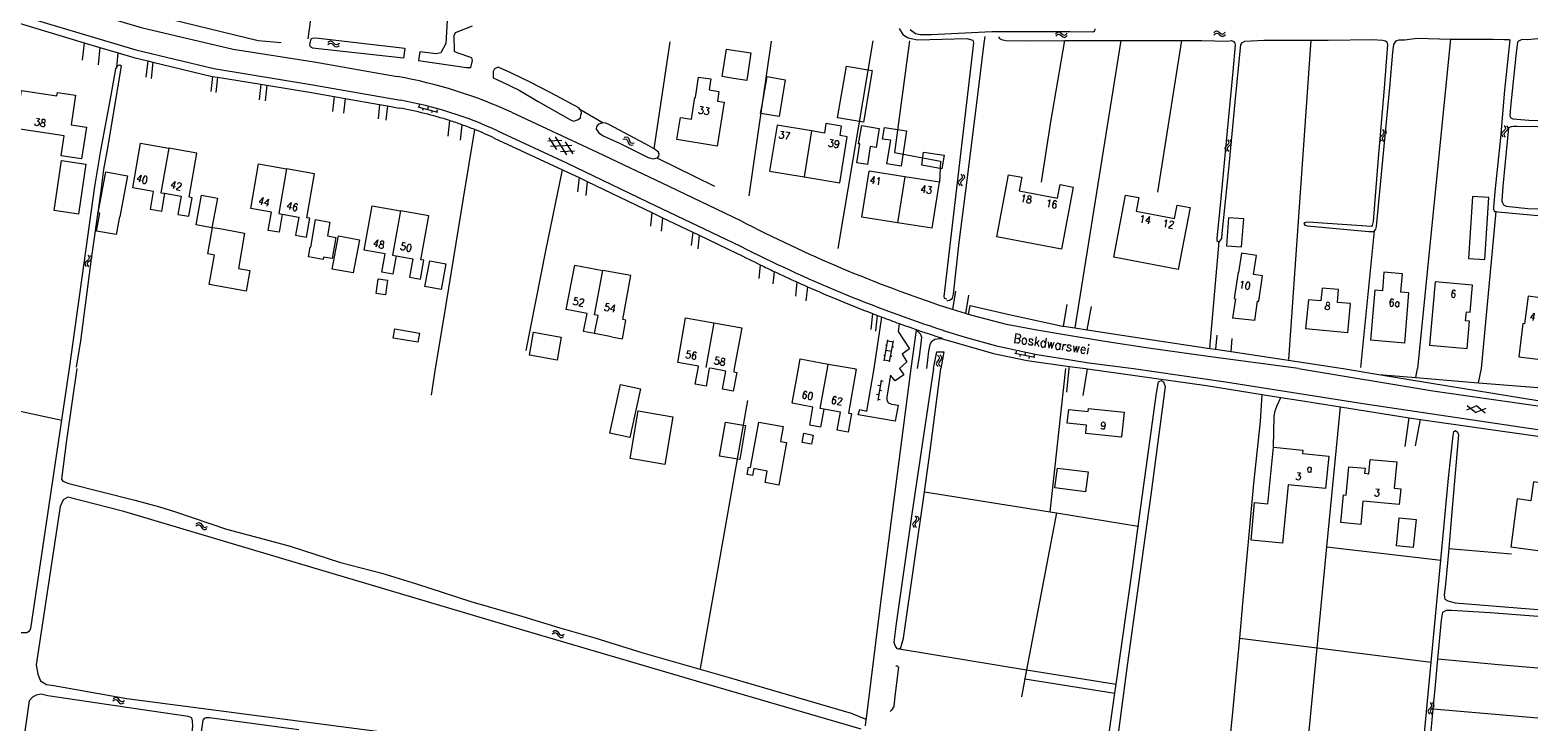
# Model space of a CAD drawing. Header units: metres. Extents: x 189705 to 199106, y 581686 to 588448.
# Tile 279 of 555: x 198674 to 199000, y 584424 to 584573. Entities that reach past the tile are written whole.
import ezdxf

# ---------------------------------------------------------------- set-up
doc = ezdxf.new("R2010")
doc.units = ezdxf.units.M
doc.layers.add('B-WA-OG-GBKN-G', color=7, linetype='Continuous', lineweight=18)
doc.styles.add('Style-STANDARD', font='STANDARD.shx')

msp = doc.modelspace()

# ---------------------------------------------------------------- linework, layer by layer
at = {"layer": 'B-WA-OG-GBKN-G'}
for p, q in [((198895.855, 584572.314), (198896.152, 584572.593)), ((198896.152, 584572.593), (198896.455, 584572.716)), ((198896.455, 584572.716), (198896.78, 584572.621)), ((198896.78, 584572.621), (198897.102, 584572.371)), ((198929.995, 584572.522), (198930.29, 584572.802)), ((198930.29, 584572.802), (198930.593, 584572.927)), ((198930.593, 584572.927), (198930.918, 584572.833)), ((198930.918, 584572.833), (198931.241, 584572.585)), ((198931.241, 584572.585), (198931.566, 584572.338)), ((198932.194, 584572.369), (198932.491, 584572.649)), ((198738.635, 584569.96), (198738.964, 584570.201)), ((198738.671, 584570.455), (198738.998, 584570.699)), ((198738.964, 584570.201), (198739.281, 584570.286)), ((198738.998, 584570.699), (198739.313, 584570.786)), ((198739.281, 584570.286), (198739.582, 584570.16)), ((198739.313, 584570.786), (198739.625, 584570.654)), ((198739.582, 584570.16), (198739.883, 584569.874)), ((198739.625, 584570.654), (198739.916, 584570.37)), ((198739.883, 584569.874), (198740.173, 584569.588)), ((198739.916, 584570.37), (198740.209, 584570.086)), ((198740.173, 584569.588), (198740.475, 584569.458)), ((198740.209, 584570.086), (198740.511, 584569.955)), ((198740.475, 584569.458), (198740.801, 584569.546)), ((198740.511, 584569.955), (198740.837, 584570.041)), ((198740.801, 584569.546), (198741.13, 584569.789)), ((198740.837, 584570.041), (198741.165, 584570.285)), ((198895.876, 584571.818), (198896.175, 584572.095)), ((198896.175, 584572.095), (198896.48, 584572.216)), ((198896.48, 584572.216), (198896.793, 584572.125)), ((198896.793, 584572.125), (198897.125, 584571.875)), ((198897.102, 584572.371), (198897.425, 584572.122)), ((198897.125, 584571.875), (198897.446, 584571.624)), ((198897.425, 584572.122), (198897.74, 584572.027)), ((198897.446, 584571.624), (198897.761, 584571.529)), ((198897.74, 584572.027), (198898.054, 584572.15)), ((198897.761, 584571.529), (198898.074, 584571.653)), ((198898.054, 584572.15), (198898.352, 584572.429)), ((198898.074, 584571.653), (198898.373, 584571.932)), ((198930.018, 584572.025), (198930.315, 584572.304)), ((198930.315, 584572.304), (198930.62, 584572.426)), ((198930.62, 584572.426), (198930.934, 584572.337)), ((198930.934, 584572.337), (198931.266, 584572.089)), ((198931.266, 584572.089), (198931.589, 584571.84)), ((198931.566, 584572.338), (198931.881, 584572.244)), ((198931.589, 584571.84), (198931.905, 584571.746)), ((198931.881, 584572.244), (198932.194, 584572.369)), ((198931.905, 584571.746), (198932.217, 584571.872)), ((198932.217, 584571.872), (198932.515, 584572.153)), ((198758.098, 584556.541), (198762.335, 584555.353)), ((198758.426, 584556.969), (198758.291, 584556.487)), ((198759.254, 584556.217), (198759.119, 584555.736)), ((198760.351, 584556.429), (198760.216, 584555.947)), ((198761.179, 584555.677), (198761.044, 584555.196)), ((198762.277, 584555.889), (198762.142, 584555.407)), ((198788.154, 584547.3), (198786.505, 584549.866)), ((198790.31, 584546.188), (198787.825, 584550.054)), ((198802.642, 584549.957), (198803.04, 584550.045)), ((198803.04, 584550.045), (198803.364, 584549.995)), ((198803.364, 584549.995), (198803.594, 584549.747)), ((198803.594, 584549.747), (198803.743, 584549.369)), ((198966.025, 584550.084), (198965.885, 584549.786)), ((198965.885, 584549.786), (198965.963, 584549.458)), ((198966.32, 584550.365), (198966.025, 584550.084)), ((198966.615, 584550.657), (198966.32, 584550.365)), ((198966.521, 584550.032), (198966.381, 584549.734)), ((198966.381, 584549.734), (198966.457, 584549.406)), ((198966.444, 584551.609), (198966.675, 584551.273)), ((198966.814, 584550.316), (198966.521, 584550.032)), ((198966.75, 584550.954), (198966.615, 584550.657)), ((198966.675, 584551.273), (198966.75, 584550.954)), ((198967.108, 584550.598), (198966.814, 584550.316)), ((198966.938, 584551.558), (198967.171, 584551.224)), ((198967.249, 584550.906), (198967.108, 584550.598)), ((198967.171, 584551.224), (198967.249, 584550.906)), ((198992.284, 584550.977), (198992.144, 584550.679)), ((198992.144, 584550.679), (198992.222, 584550.351)), ((198992.222, 584550.351), (198992.455, 584550.014)), ((198992.579, 584551.258), (198992.284, 584550.977)), ((198992.874, 584551.55), (198992.579, 584551.258)), ((198992.78, 584550.925), (198992.64, 584550.627)), ((198992.64, 584550.627), (198992.716, 584550.299)), ((198992.703, 584552.502), (198992.934, 584552.166)), ((198992.716, 584550.299), (198992.949, 584549.963)), ((198993.073, 584551.209), (198992.78, 584550.925)), ((198993.009, 584551.847), (198992.874, 584551.55)), ((198992.934, 584552.166), (198993.009, 584551.847)), ((198993.367, 584551.491), (198993.073, 584551.209)), ((198993.197, 584552.451), (198993.43, 584552.117)), ((198993.508, 584551.799), (198993.367, 584551.491)), ((198993.43, 584552.117), (198993.508, 584551.799)), ((198786.16, 584549.196), (198789.208, 584549.342)), ((198786.771, 584548.012), (198791.363, 584548.231)), ((198788.924, 584546.902), (198791.971, 584547.046)), ((198791.627, 584546.378), (198789.976, 584548.946)), ((198802.407, 584549.52), (198802.805, 584549.605)), ((198802.805, 584549.605), (198803.129, 584549.553)), ((198803.129, 584549.553), (198803.352, 584549.314)), ((198803.352, 584549.314), (198803.509, 584548.93)), ((198803.509, 584548.93), (198803.657, 584548.55)), ((198803.657, 584548.55), (198803.879, 584548.307)), ((198803.743, 584549.369), (198803.894, 584548.989)), ((198803.879, 584548.307), (198804.212, 584548.254)), ((198803.894, 584548.989), (198804.116, 584548.746)), ((198804.116, 584548.746), (198804.448, 584548.691)), ((198804.212, 584548.254), (198804.611, 584548.341)), ((198804.448, 584548.691), (198804.847, 584548.778)), ((198932.56, 584547.906), (198932.42, 584547.608)), ((198932.42, 584547.608), (198932.498, 584547.28)), ((198932.498, 584547.28), (198932.731, 584546.943)), ((198932.855, 584548.187), (198932.56, 584547.906)), ((198933.15, 584548.479), (198932.855, 584548.187)), ((198933.056, 584547.854), (198932.916, 584547.556)), ((198932.916, 584547.556), (198932.992, 584547.228)), ((198932.979, 584549.431), (198933.21, 584549.095)), ((198932.992, 584547.228), (198933.225, 584546.892)), ((198933.349, 584548.138), (198933.056, 584547.854)), ((198933.285, 584548.776), (198933.15, 584548.479)), ((198933.21, 584549.095), (198933.285, 584548.776)), ((198933.643, 584548.42), (198933.349, 584548.138)), ((198933.473, 584549.38), (198933.706, 584549.046)), ((198933.784, 584548.728), (198933.643, 584548.42)), ((198933.706, 584549.046), (198933.784, 584548.728)), ((198965.963, 584549.458), (198966.196, 584549.121)), ((198966.457, 584549.406), (198966.69, 584549.07)), ((198874.976, 584540.476), (198874.836, 584540.178)), ((198874.836, 584540.178), (198874.914, 584539.85)), ((198875.271, 584540.757), (198874.976, 584540.476)), ((198875.566, 584541.049), (198875.271, 584540.757)), ((198875.472, 584540.424), (198875.332, 584540.126)), ((198875.332, 584540.126), (198875.408, 584539.798)), ((198875.395, 584542.001), (198875.626, 584541.665)), ((198875.765, 584540.708), (198875.472, 584540.424)), ((198875.701, 584541.346), (198875.566, 584541.049)), ((198875.626, 584541.665), (198875.701, 584541.346)), ((198876.059, 584540.99), (198875.765, 584540.708)), ((198875.889, 584541.95), (198876.122, 584541.616)), ((198876.2, 584541.298), (198876.059, 584540.99)), ((198876.122, 584541.616), (198876.2, 584541.298)), ((198874.914, 584539.85), (198875.147, 584539.513)), ((198875.408, 584539.798), (198875.641, 584539.462)), ((198686.861, 584524.534), (198687.074, 584524.187)), ((198687.134, 584523.864), (198686.983, 584523.575)), ((198687.074, 584524.187), (198687.134, 584523.864)), ((198687.351, 584524.459), (198687.568, 584524.113)), ((198687.629, 584523.792), (198687.473, 584523.491)), ((198687.568, 584524.113), (198687.629, 584523.792)), ((198686.366, 584523.032), (198686.211, 584522.741)), ((198686.211, 584522.741), (198686.273, 584522.41)), ((198686.273, 584522.41), (198686.488, 584522.062)), ((198686.675, 584523.298), (198686.366, 584523.032)), ((198686.983, 584523.575), (198686.675, 584523.298)), ((198686.858, 584522.956), (198686.704, 584522.665)), ((198686.704, 584522.665), (198686.764, 584522.334)), ((198686.764, 584522.334), (198686.979, 584521.986)), ((198687.166, 584523.224), (198686.858, 584522.956)), ((198687.473, 584523.491), (198687.166, 584523.224)), ((198858.807, 584501.71), (198859.649, 584506.233)), ((198859.144, 584505.157), (198859.438, 584505.102)), ((198859.612, 584506.036), (198860.792, 584505.817)), ((198859.987, 584501.491), (198860.829, 584506.013)), ((198860.6, 584504.784), (198860.895, 584504.729)), ((198858.723, 584502.898), (198859.018, 584502.843)), ((198858.844, 584501.907), (198860.023, 584501.687)), ((198859.228, 584503.972), (198860.408, 584503.752)), ((198860.216, 584502.722), (198860.511, 584502.667)), ((198870.168, 584501.361), (198870.077, 584501.044)), ((198870.077, 584501.044), (198870.206, 584500.733)), ((198870.414, 584501.686), (198870.168, 584501.361)), ((198870.339, 584502.933), (198870.621, 584502.638)), ((198870.659, 584502.021), (198870.414, 584501.686)), ((198870.666, 584501.389), (198870.575, 584501.072)), ((198870.575, 584501.072), (198870.702, 584500.761)), ((198870.621, 584502.638), (198870.746, 584502.335)), ((198870.746, 584502.335), (198870.659, 584502.021)), ((198870.91, 584501.716), (198870.666, 584501.389)), ((198870.835, 584502.961), (198871.119, 584502.668)), ((198871.155, 584502.04), (198870.91, 584501.716)), ((198871.119, 584502.668), (198871.246, 584502.367)), ((198871.246, 584502.367), (198871.155, 584502.04)), ((198887.033, 584503.324), (198891.348, 584502.462)), ((198887.327, 584503.775), (198887.229, 584503.285)), ((198888.21, 584503.089), (198888.112, 584502.598)), ((198889.288, 584503.383), (198889.19, 584502.893)), ((198890.171, 584502.697), (198890.073, 584502.207)), ((198891.25, 584502.991), (198891.152, 584502.501)), ((198870.206, 584500.733), (198870.489, 584500.438)), ((198870.702, 584500.761), (198870.985, 584500.466)), ((198857.624, 584494.335), (198857.132, 584494.421)), ((198858.175, 584497.487), (198857.418, 584493.153)), ((198857.968, 584496.305), (198857.476, 584496.391)), ((198858.289, 584495.234), (198857.796, 584495.32)), ((198858.633, 584497.204), (198858.14, 584497.29)), ((198857.945, 584493.264), (198857.452, 584493.35)), ((198986.799, 584491.933), (198984.599, 584491.065)), ((198984.741, 584492.022), (198986.593, 584490.55)), ((198988.792, 584491.416), (198986.593, 584490.55)), ((198986.799, 584491.933), (198988.65, 584490.459)), ((198710.142, 584466.069), (198710.508, 584466.248)), ((198710.265, 584466.55), (198710.63, 584466.732)), ((198710.508, 584466.248), (198710.835, 584466.276)), ((198710.63, 584466.732), (198710.956, 584466.762)), ((198710.835, 584466.276), (198711.109, 584466.098)), ((198710.956, 584466.762), (198711.239, 584466.577)), ((198711.109, 584466.098), (198711.354, 584465.764)), ((198711.239, 584466.577), (198711.475, 584466.245)), ((198711.354, 584465.764), (198711.59, 584465.43)), ((198711.475, 584466.245), (198711.713, 584465.913)), ((198711.59, 584465.43), (198711.864, 584465.248)), ((198711.713, 584465.913), (198711.987, 584465.731)), ((198711.864, 584465.248), (198712.2, 584465.278)), ((198711.987, 584465.731), (198712.323, 584465.759)), ((198712.2, 584465.278), (198712.566, 584465.458)), ((198712.323, 584465.759), (198712.689, 584465.94)), ((198865.099, 584466.67), (198864.965, 584466.369)), ((198864.965, 584466.369), (198865.051, 584466.043)), ((198865.051, 584466.043), (198865.291, 584465.712)), ((198865.387, 584466.958), (198865.099, 584466.67)), ((198865.676, 584467.256), (198865.387, 584466.958)), ((198865.596, 584466.63), (198865.462, 584466.329)), ((198865.462, 584466.329), (198865.546, 584466.003)), ((198865.484, 584468.204), (198865.722, 584467.874)), ((198865.546, 584466.003), (198865.786, 584465.672)), ((198865.883, 584466.92), (198865.596, 584466.63)), ((198865.805, 584467.556), (198865.676, 584467.256)), ((198865.722, 584467.874), (198865.805, 584467.556)), ((198866.17, 584467.208), (198865.883, 584466.92)), ((198865.979, 584468.164), (198866.22, 584467.835)), ((198866.304, 584467.519), (198866.17, 584467.208)), ((198866.22, 584467.835), (198866.304, 584467.519)), ((198787.143, 584442.76), (198787.508, 584442.942)), ((198787.263, 584443.242), (198787.627, 584443.426)), ((198787.508, 584442.942), (198787.835, 584442.972)), ((198787.627, 584443.426), (198787.952, 584443.459)), ((198787.835, 584442.972), (198788.11, 584442.796)), ((198787.952, 584443.459), (198788.237, 584443.275)), ((198788.11, 584442.796), (198788.358, 584442.463)), ((198788.237, 584443.275), (198788.476, 584442.946)), ((198788.358, 584442.463), (198788.595, 584442.131)), ((198788.476, 584442.946), (198788.716, 584442.615)), ((198788.716, 584442.615), (198788.991, 584442.435)), ((198788.991, 584442.435), (198789.326, 584442.464)), ((198789.326, 584442.464), (198789.692, 584442.648)), ((198788.595, 584442.131), (198788.87, 584441.951)), ((198788.87, 584441.951), (198789.206, 584441.982)), ((198789.206, 584441.982), (198789.572, 584442.166)), ((198692.204, 584428.298), (198692.556, 584428.504)), ((198692.291, 584428.787), (198692.641, 584428.995)), ((198692.556, 584428.504), (198692.88, 584428.556)), ((198692.641, 584428.995), (198692.964, 584429.05)), ((198692.88, 584428.556), (198693.166, 584428.399)), ((198692.964, 584429.05), (198693.26, 584428.886)), ((198693.166, 584428.399), (198693.435, 584428.084)), ((198693.26, 584428.886), (198693.52, 584428.573)), ((198693.435, 584428.084), (198693.695, 584427.769)), ((198693.52, 584428.573), (198693.782, 584428.26)), ((198693.695, 584427.769), (198693.982, 584427.608)), ((198693.782, 584428.26), (198694.069, 584428.099)), ((198693.982, 584427.608), (198694.315, 584427.662)), ((198694.069, 584428.099), (198694.402, 584428.151)), ((198694.315, 584427.662), (198694.667, 584427.87)), ((198694.402, 584428.151), (198694.754, 584428.359)), ((198976.385, 584426.352), (198976.263, 584426.046)), ((198976.263, 584426.046), (198976.361, 584425.724)), ((198976.662, 584426.651), (198976.385, 584426.352)), ((198976.938, 584426.961), (198976.662, 584426.651)), ((198976.71, 584427.9), (198976.96, 584427.579)), ((198976.883, 584426.331), (198976.762, 584426.025)), ((198976.762, 584426.025), (198976.858, 584425.703)), ((198977.158, 584426.633), (198976.883, 584426.331)), ((198977.055, 584427.265), (198976.938, 584426.961)), ((198976.96, 584427.579), (198977.055, 584427.265)), ((198977.434, 584426.932), (198977.158, 584426.633)), ((198977.206, 584427.88), (198977.459, 584427.561)), ((198977.556, 584427.248), (198977.434, 584426.932)), ((198977.459, 584427.561), (198977.556, 584427.248)), ((198976.361, 584425.724), (198976.614, 584425.402)), ((198976.858, 584425.703), (198977.111, 584425.382))]:
    msp.add_line(p, q, dxfattribs=at)
at = {"layer": 'B-WA-OG-GBKN-G', "flags": 128}
for points in [[(198734.425, 584571.232), (198738.45, 584600.52)], [(198654.885, 584586.76), (198676.62, 584580.139), (198698.35, 584573.644), (198718.211, 584569.002), (198735.697, 584566.241), (198753.676, 584563.071)], [(198653.435, 584581.918), (198697.178, 584568.82), (198714.044, 584564.776), (198735.41, 584561.287), (198754.343, 584557.94)], [(198667.999, 584575.783), (198686.057, 584570.376)], [(198694.439, 584578.01), (198696.95, 584577.3), (198723.606, 584570.882), (198728.558, 584570.415)], [(198758.274, 584566.531), (198768.651, 584564.994), (198769.587, 584565.027), (198769.942, 584566.554), (198769.778, 584567.088), (198766.633, 584568.222), (198766.026, 584568.463), (198765.945, 584571.907), (198766.26, 584572.55), (198769.892, 584574.03)], [(198764.426, 584575.138), (198764.157, 584570.204), (198763.072, 584568.165), (198762.084, 584567.961), (198758.536, 584568.397)], [(198862.081, 584573.44), (198862.838, 584572.121), (198864.022, 584571.41), (198866.033, 584570.958), (198876.683, 584571.282), (198877.937, 584570.918), (198878.08, 584570.325), (198871.687, 584515.561), (198871.776, 584515.191), (198872.381, 584515.049)], [(198904.347, 584573.338), (198904.22, 584572.85), (198903.926, 584572.669), (198898.983, 584572.723), (198882.1, 584572.751), (198869.062, 584572.087), (198866.589, 584572.082), (198865.608, 584572.308), (198864.42, 584573.136)], [(198686.057, 584570.376), (198685.642, 584566.569)], [(198686.057, 584570.376), (198689.458, 584569.357)], [(198689.458, 584569.357), (198689.05, 584565.621)], [(198689.458, 584569.357), (198693.388, 584568.181)], [(198755.031, 584567.005), (198735.375, 584569.198), (198734.892, 584569.459), (198734.792, 584569.943), (198735.055, 584571.192), (198735.337, 584571.382), (198736.069, 584571.414), (198755.294, 584569.213)], [(198812.563, 584570.588), (198809.102, 584547.472)], [(198834.397, 584570.681), (198829.579, 584537.338)], [(198856.381, 584570.755), (198848.789, 584525.95)], [(198864.314, 584570.778), (198861.075, 584546.651), (198870.994, 584544.814), (198870.762, 584540.236)], [(198880.598, 584571.677), (198880.372, 584570.241), (198879.147, 584560.264), (198877.033, 584543.496), (198874.98, 584527.214), (198873.688, 584516.09), (198873.536, 584515.221), (198873.265, 584514.933), (198872.915, 584514.745), (198872.511, 584514.656), (198872.334, 584514.67)], [(198883.586, 584571.671), (198883.613, 584571.509), (198883.748, 584571.258), (198884.16, 584571.067), (198885.134, 584570.817), (198889.456, 584570.795), (198897.82, 584570.849)], [(198892.824, 584540.279), (198894.813, 584553.286), (198897.82, 584570.849)], [(198897.82, 584570.849), (198902.393, 584570.879)], [(198909.947, 584570.87), (198899.984, 584508.775)], [(198902.393, 584570.879), (198909.947, 584570.87)], [(198909.947, 584570.87), (198912.918, 584570.866)], [(198912.918, 584570.866), (198923.04, 584570.869)], [(198923.04, 584570.869), (198917.843, 584538.116)], [(198923.04, 584570.869), (198927.433, 584570.871)], [(198927.433, 584570.871), (198933.057, 584570.685), (198933.813, 584570.885), (198934.174, 584570.718), (198934.46, 584570.498), (198934.604, 584569.943), (198934.117, 584564.157), (198932.876, 584551.332), (198931.377, 584535.244), (198930.674, 584528.206), (198930.665, 584527.646), (198931.004, 584527.377), (198931.182, 584527.466)], [(198931.329, 584527.539), (198931.719, 584528.11), (198931.814, 584529.155), (198933.173, 584542.315), (198934.648, 584557.512), (198935.874, 584569.981), (198936.191, 584570.449), (198936.717, 584570.693), (198940.804, 584570.893), (198951.054, 584570.901)], [(198946.241, 584501.98), (198951.054, 584570.901)], [(198967.405, 584570.55), (198967.549, 584569.97), (198966.815, 584560.566), (198965.466, 584544.585), (198964.428, 584531.74), (198964.317, 584531.228), (198964.251, 584530.87), (198964.105, 584530.662), (198951.368, 584531.524), (198950.018, 584531.636), (198949.667, 584531.448), (198949.468, 584531.314), (198949.681, 584530.99), (198950.169, 584530.827), (198963.502, 584529.576), (198964.519, 584529.581), (198964.689, 584529.753)], [(198951.054, 584570.901), (198954.683, 584570.904)], [(198954.683, 584570.904), (198964.313, 584571.067), (198966.555, 584570.906), (198967.118, 584570.796), (198967.405, 584570.55)], [(198965.037, 584530.105), (198965.172, 584530.694), (198965.62, 584535.208), (198966.835, 584548.058), (198968.057, 584560.68), (198968.716, 584568.352), (198968.896, 584569.985), (198969.381, 584570.762), (198970.061, 584570.986), (198971.204, 584571.021), (198973.964, 584571.383), (198981.164, 584571.168)], [(198981.164, 584571.168), (198973.993, 584500)], [(198981.164, 584571.168), (198990.317, 584571.139), (198992.708, 584571.084), (198993.369, 584571.078), (198993.725, 584571.089), (198993.956, 584570.994), (198992.833, 584560.155), (198991.95, 584549.806), (198990.752, 584538.914), (198990.416, 584534.862), (198990.406, 584534.353), (198990.623, 584533.927), (198990.975, 584533.9)], [(199000, 584571.2), (198997.77, 584570.982), (198996.599, 584571.048), (198996.121, 584570.881), (198995.821, 584570.694), (198995.572, 584570.509), (198995.255, 584567.55), (198994.063, 584556.455), (198993.941, 584554.595), (198994.183, 584554.17), (198994.571, 584553.953), (198998.062, 584553.677), (199000, 584553.574)], [(198693.069, 584565.033), (198693.388, 584568.181)], [(198693.388, 584568.181), (198696.736, 584567.178), (198699.761, 584566.453)], [(198699.761, 584566.453), (198699.378, 584562.94)], [(198699.761, 584566.453), (198700.904, 584566.179)], [(198700.904, 584566.179), (198700.517, 584562.636)], [(198700.904, 584566.179), (198713.709, 584563.108), (198713.76, 584563.1)], [(198755.294, 584569.213), (198755.031, 584567.005)], [(198758.536, 584568.397), (198758.274, 584566.531)], [(198826.25, 584562.64), (198823.803, 584563.055), (198824.78, 584568.982), (198827.13, 584568.62)], [(198827.13, 584568.62), (198830.06, 584568.17), (198829.14, 584562.2), (198826.25, 584562.64)], [(198682.839, 584500), (198688.33, 584539.336), (198689.673, 584547.08), (198691.88, 584559.045), (198692.905, 584564.72), (198693.217, 584565.314), (198693.491, 584565.5), (198693.717, 584565.609), (198694.003, 584565.389), (198691.143, 584548.065), (198690.228, 584542.978), (198689.595, 584537.849), (198687.528, 584523.727), (198685.239, 584506.014), (198684.342, 584500.343)], [(198713.76, 584563.1), (198713.404, 584559.838)], [(198713.76, 584563.1), (198714.825, 584562.926)], [(198714.825, 584562.926), (198714.465, 584559.629)], [(198714.825, 584562.926), (198724.209, 584561.394)], [(198775.45, 584565.065), (198774.653, 584564.708), (198774.35, 584564.177), (198774.35, 584563.495), (198774.389, 584562.817)], [(198774.389, 584562.817), (198776.115, 584561.964), (198779.983, 584560.123), (198784.123, 584557.706), (198791.057, 584553.694), (198791.699, 584553.459), (198792.205, 584553.551), (198792.732, 584553.795), (198793.229, 584554.166), (198793.339, 584554.729), (198793.428, 584555.164), (198793.362, 584555.645), (198793.124, 584555.968), (198792.858, 584556.342), (198786.839, 584559.542), (198782.5, 584561.801), (198778.218, 584563.858), (198775.45, 584565.065)], [(198824.27, 584557.51), (198822.78, 584548.03), (198814.07, 584549.45), (198814.81, 584554.25), (198817.19, 584553.88), (198817.91, 584558.54), (198818.07, 584558.52), (198818.75, 584562.96), (198821.41, 584562.54), (198821.02, 584560.21), (198823.14, 584559.85), (198822.79, 584557.76), (198824.27, 584557.51)], [(198836.147, 584554.416), (198832.138, 584555.081), (198832.446, 584556.921), (198833.527, 584563.044), (198837.428, 584562.355), (198836.147, 584554.416)], [(198854.345, 584553.191), (198848.766, 584554.143), (198850.67, 584565.303), (198856.249, 584564.352), (198854.345, 584553.191)], [(198686.51, 584552.14), (198685.47, 584545.31), (198681.08, 584545.96), (198681.71, 584550.29), (198671.23, 584551.84), (198672.48, 584560.08), (198680.17, 584558.93), (198680.27, 584559.64), (198684.19, 584559.06), (198683.23, 584552.63), (198686.51, 584552.14)], [(198724.209, 584561.394), (198723.844, 584558.053)], [(198724.209, 584561.394), (198725.465, 584561.189)], [(198725.465, 584561.189), (198725.102, 584557.858)], [(198725.465, 584561.189), (198735.125, 584559.611), (198740.056, 584558.739)], [(198740.056, 584558.739), (198739.707, 584555.535)], [(198740.056, 584558.739), (198742.425, 584558.32)], [(198742.425, 584558.32), (198742.079, 584555.153)], [(198742.425, 584558.32), (198749.84, 584557.009)], [(198749.84, 584557.009), (198749.503, 584553.925)], [(198749.84, 584557.009), (198751.534, 584556.71)], [(198751.534, 584556.71), (198751.198, 584553.637)], [(198751.534, 584556.71), (198754.047, 584556.266)], [(198764.959, 584553.566), (198764.594, 584550.223)], [(198778.31, 584555.343), (198796.826, 584546.774), (198812.284, 584539.406), (198827.767, 584531.983)], [(198793.062, 584556.055), (198798.142, 584553.094)], [(198809.141, 584547.451), (198807.332, 584548.439), (198802.629, 584550.967), (198799.478, 584552.626), (198798.704, 584553.009), (198798.142, 584553.094), (198797.587, 584552.95), (198797.061, 584552.68), (198796.692, 584552.262), (198796.632, 584551.727), (198796.898, 584551.353), (198797.166, 584550.878), (198798.099, 584550.296), (198801.786, 584548.577), (198807.875, 584545.608), (198808.9, 584545.333), (198809.506, 584545.453), (198809.834, 584545.54), (198810.179, 584545.906), (198810.217, 584546.314), (198810.104, 584546.717), (198809.141, 584547.451)], [(198761.894, 584500), (198763.698, 584510.768), (198767.973, 584536.829), (198770.416, 584551.606)], [(198767.644, 584552.655), (198767.277, 584549.298)], [(198774.616, 584549.795), (198789.354, 584542.954)], [(198775.331, 584551.337), (198790.231, 584544.421), (198807.716, 584536.021), (198827.828, 584526.424)], [(198843.113, 584551.324), (198835.687, 584552.534), (198834.072, 584542.622)], [(198843.113, 584551.324), (198841.553, 584541.4)], [(198841.553, 584541.4), (198849.214, 584540.148), (198850.832, 584550.067)], [(198845.913, 584550.868), (198843.113, 584551.324)], [(198849.334, 584550.311), (198849.641, 584552.386), (198846.238, 584552.934), (198845.913, 584550.868)], [(198850.832, 584550.067), (198849.334, 584550.311)], [(198857.724, 584551.861), (198857.087, 584547.758), (198855.802, 584547.959), (198855.199, 584544.068), (198852.897, 584544.437), (198853.567, 584548.529), (198853.31, 584548.574), (198853.995, 584552.486), (198857.724, 584551.861)], [(198862.523, 584543.738), (198859.411, 584544.215), (198860.235, 584549.295), (198858.495, 584549.549), (198858.866, 584552.034), (198863.657, 584551.33), (198862.523, 584543.738)], [(199000, 584552.228), (198995.46, 584552.277), (198994.696, 584552.304), (198994.266, 584552.241), (198993.69, 584551.969), (198992.441, 584539.397), (198992.231, 584536.238), (198992.372, 584535.785), (198992.614, 584535.335), (198993.13, 584535.071), (198997.873, 584534.578), (199000, 584534.526)], [(198703.4, 584537.852), (198702.71, 584533.94), (198700.36, 584534.35), (198701.05, 584538.27), (198696.57, 584539.06), (198698.23, 584548.7), (198704.3, 584547.62)], [(198704.3, 584547.62), (198702.62, 584537.99), (198703.4, 584537.852)], [(198703.4, 584537.852), (198706.96, 584537.23), (198706.27, 584533.31), (198708.62, 584532.89), (198709.34, 584536.91), (198708.69, 584537.02), (198710.37, 584546.55), (198704.3, 584547.62)], [(198867.346, 584546.747), (198871.749, 584546.099), (198871.257, 584543.147), (198866.921, 584543.896), (198867.346, 584546.747)], [(198686.41, 584544.16), (198684.81, 584533.33), (198679.55, 584534.11), (198681.15, 584544.94), (198686.41, 584544.16)], [(198728.84, 584533.371), (198728.14, 584529.45), (198725.79, 584529.86), (198726.49, 584533.79), (198722.01, 584534.58), (198723.66, 584544.2), (198729.74, 584543.13)], [(198809.751, 584545.518), (198822.145, 584539.376)], [(198689.437, 584533.603), (198689.091, 584533.667), (198690.708, 584542.467), (198695.383, 584541.607), (198693.758, 584532.768), (198693.645, 584532.788), (198692.936, 584528.933), (198688.721, 584529.708), (198689.437, 584533.603)], [(198729.74, 584543.13), (198728.06, 584533.51), (198728.84, 584533.371)], [(198728.84, 584533.371), (198732.4, 584532.74), (198731.7, 584528.82), (198734.06, 584528.4), (198734.78, 584532.46), (198734.14, 584532.57), (198735.8, 584542.07), (198729.74, 584543.13)], [(198781.47, 584503.93), (198785.73, 584525.415), (198789.354, 584542.954)], [(198789.354, 584542.954), (198789.505, 584542.884), (198792.914, 584541.246)], [(198792.914, 584541.246), (198792.582, 584538.207)], [(198792.914, 584541.246), (198794.688, 584540.394)], [(198794.688, 584540.394), (198794.358, 584537.362)], [(198794.688, 584540.394), (198806.982, 584534.488), (198808.642, 584533.696)], [(198834.072, 584542.622), (198841.553, 584541.4)], [(198861.707, 584531.5), (198854.025, 584532.717), (198855.607, 584542.628)], [(198863.25, 584541.422), (198855.607, 584542.628)], [(198863.25, 584541.422), (198861.707, 584531.5)], [(198869.196, 584530.313), (198870.762, 584540.236), (198863.25, 584541.422)], [(198883.152, 584528.485), (198885.7, 584541.875), (198888.539, 584541.334), (198887.978, 584538.387), (198896.269, 584536.81), (198896.83, 584539.757), (198899.669, 584539.216), (198897.123, 584525.826), (198883.152, 584528.485)], [(198713.622, 584530.417), (198710.206, 584531.052), (198711.398, 584537.459), (198714.814, 584536.824), (198713.622, 584530.417)], [(198908.39, 584524.09), (198910.97, 584537.474), (198913.808, 584536.927), (198913.24, 584533.981), (198921.528, 584532.383), (198922.096, 584535.329), (198924.933, 584534.781), (198922.353, 584521.398), (198908.39, 584524.09)], [(198989.425, 584536.956), (198985.905, 584537.186), (198985.03, 584523.804), (198988.55, 584523.574), (198989.425, 584536.956)], [(198753.42, 584524.351), (198752.72, 584520.39), (198750.35, 584520.81), (198751.04, 584524.77), (198746.51, 584525.57), (198748.22, 584535.17), (198754.34, 584534.09)], [(198754.34, 584534.09), (198752.63, 584524.49), (198753.42, 584524.351)], [(198753.42, 584524.351), (198757.01, 584523.72), (198756.32, 584519.76), (198758.7, 584519.34), (198759.41, 584523.39), (198758.77, 584523.5), (198760.45, 584533), (198754.34, 584534.09)], [(198808.642, 584533.696), (198808.322, 584530.765)], [(198808.642, 584533.696), (198810.973, 584532.584)], [(198987.814, 584500), (198990.975, 584533.9)], [(198990.975, 584533.9), (198991.336, 584533.873)], [(198991.336, 584533.873), (199000, 584533.078)], [(198714.194, 584524.507), (198712.719, 584524.77), (198713.74, 584530.494), (198715.322, 584530.231), (198720.7, 584529.271), (198719.34, 584521.648), (198721.817, 584521.206), (198721.021, 584516.748), (198713.062, 584518.168), (198714.194, 584524.507)], [(198734.99, 584526.24), (198736.02, 584532.2), (198739.11, 584531.62), (198738.59, 584528.66)], [(198810.973, 584532.584), (198810.655, 584529.665)], [(198810.973, 584532.584), (198817.48, 584529.478)], [(198869.196, 584530.313), (198861.707, 584531.5)], [(198936.489, 584532.319), (198933.215, 584532.582), (198932.729, 584526.541), (198936.003, 584526.278), (198936.489, 584532.319)], [(198738.59, 584528.66), (198740.39, 584528.344), (198739.585, 584523.755), (198737.735, 584524.079), (198737.65, 584523.593), (198734.508, 584524.144), (198734.879, 584526.26), (198734.99, 584526.24)], [(198744.14, 584520.653), (198739.612, 584521.504), (198740.959, 584528.667), (198745.487, 584527.816), (198744.14, 584520.653)], [(198817.48, 584529.478), (198817.162, 584526.568)], [(198817.48, 584529.478), (198818.885, 584528.808)], [(198818.885, 584528.808), (198818.567, 584525.897)], [(198818.885, 584528.808), (198827.096, 584524.889)], [(198929.164, 584504.361), (198931.182, 584527.466)], [(198931.182, 584527.466), (198931.329, 584527.539)], [(198961.789, 584500.237), (198964.689, 584529.753)], [(198964.689, 584529.753), (198965.037, 584530.105)], [(198938.844, 584510.393), (198939.471, 584514.602), (198939.749, 584514.561), (198940.564, 584520.032), (198938.614, 584520.323), (198939.225, 584524.43), (198935.975, 584524.915), (198935.36, 584520.785), (198935.256, 584520.801), (198934.41, 584515.115), (198934.688, 584515.073), (198934.061, 584510.863)], [(198763.153, 584517.105), (198759.644, 584517.751), (198760.666, 584523.304), (198764.175, 584522.658), (198763.153, 584517.105)], [(198796.269, 584507.558), (198793.91, 584508), (198794.65, 584511.94), (198790.12, 584512.76), (198791.99, 584522.33), (198798.05, 584521.22)], [(198796.269, 584507.558), (198797.02, 584511.508), (198796.23, 584511.65), (198798.05, 584521.22)], [(198799.9, 584506.9), (198802.28, 584506.46), (198803.01, 584510.5), (198802.37, 584510.62), (198804.1, 584520.11), (198798.05, 584521.22)], [(198832.053, 584522.422), (198831.731, 584519.479)], [(198835.099, 584520.961), (198834.812, 584518.332)], [(198971.277, 584505.533), (198972.172, 584516.335), (198970.403, 584516.481), (198970.736, 584520.498), (198966.759, 584520.828), (198966.427, 584516.831), (198964.759, 584516.969), (198963.865, 584506.177)], [(198751.588, 584519.085), (198751.135, 584515.941), (198749.094, 584516.235), (198749.546, 584519.379), (198751.588, 584519.085)], [(198839.974, 584518.707), (198839.644, 584515.681)], [(198842.24, 584517.695), (198841.903, 584514.612)], [(198958.943, 584507.752), (198959.526, 584514.049), (198956.704, 584514.31), (198956.96, 584517.075), (198953.408, 584517.404), (198953.153, 584514.639), (198950.435, 584514.89), (198949.854, 584508.612)], [(198985.896, 584518.055), (198977.796, 584518.758), (198976.607, 584505.07), (198984.706, 584504.366), (198985.215, 584510.224), (198984.408, 584510.294), (198984.578, 584512.247), (198985.385, 584512.177), (198985.896, 584518.055)], [(198874.254, 584516.717), (198873.611, 584512.763)], [(198877.024, 584515.886), (198876.42, 584511.894)], [(199000, 584515.359), (198997.879, 584515.625), (198997.135, 584509.686), (198996.779, 584509.73), (198995.878, 584502.536), (199000, 584502.02)], [(198818.632, 584500), (198818.73, 584500.54), (198814.28, 584501.35), (198815.94, 584510.99), (198822, 584509.88)], [(198856.315, 584511.888), (198855.941, 584508.466)], [(198856.679, 584500), (198858.338, 584511.119)], [(198857.314, 584511.506), (198856.942, 584508.088)], [(198857.314, 584511.506), (198857.826, 584511.312), (198858.338, 584511.119)], [(198873.611, 584512.763), (198872.155, 584513.214)], [(198876.42, 584511.894), (198873.611, 584512.763)], [(198877.034, 584511.703), (198876.42, 584511.894)], [(198877.034, 584511.703), (198877.365, 584513.609)], [(198948.285, 584500), (198928.775, 584502.597), (198915.881, 584504.446), (198906.458, 584505.866), (198898.233, 584507.194), (198891.767, 584508.321), (198885.249, 584509.523), (198877.818, 584511.46), (198877.034, 584511.703)], [(198877.365, 584513.609), (198885.794, 584511.675), (198887.481, 584511.31)], [(198887.481, 584511.31), (198897.334, 584509.176), (198897.531, 584509.146)], [(198897.531, 584509.146), (198898.338, 584513.833)], [(198902.648, 584508.372), (198903.588, 584513.381)], [(198938.844, 584510.393), (198934.061, 584510.863)], [(198758.45, 584507.68), (198758.13, 584505.68), (198752.81, 584506.56), (198753.15, 584508.57), (198758.45, 584507.68)], [(198789.07, 584506.78), (198788.17, 584501.84), (198782.22, 584502.92), (198783.11, 584507.86), (198789.07, 584506.78)], [(198799.9, 584506.9), (198796.269, 584507.558)], [(198822, 584509.88), (198820.29, 584500.25)], [(198822, 584509.88), (198828.06, 584508.79), (198826.459, 584500)], [(198862.038, 584509.756), (198861.881, 584508.006), (198864.308, 584504.24), (198862.69, 584503.098), (198863.704, 584501.501), (198862.14, 584500)], [(198864.654, 584500), (198865.839, 584508.306)], [(198865.839, 584508.306), (198866.232, 584507.882), (198866.678, 584507.438), (198866.875, 584506.809), (198866.761, 584505.509), (198866.425, 584503.159), (198865.981, 584500)], [(198871.538, 584508.203), (198876.844, 584506.677), (198883.073, 584504.932), (198891.798, 584503.085), (198896.805, 584502.244), (198903.039, 584501.237), (198912.692, 584500)], [(198897.531, 584509.146), (198899.984, 584508.775)], [(198899.984, 584508.775), (198902.648, 584508.372)], [(198902.648, 584508.372), (198912.493, 584506.883)], [(198958.943, 584507.752), (198949.854, 584508.612)], [(198871.318, 584506.417), (198870.725, 584506.416), (198870.243, 584506.376), (198869.763, 584506.285), (198869.314, 584505.992), (198868.992, 584505.728), (198868.652, 584505.184), (198868.365, 584503.752), (198867.962, 584500)], [(198871.403, 584506.417), (198871.318, 584506.417)], [(198871.404, 584506.417), (198882.464, 584503.236), (198889.728, 584501.751), (198898.821, 584500.485)], [(198912.493, 584506.883), (198929.164, 584504.361)], [(198929.164, 584504.361), (198930.371, 584504.178)], [(198930.643, 584507.255), (198930.371, 584504.178)], [(198930.371, 584504.178), (198933.748, 584503.667)], [(198933.748, 584503.667), (198933.971, 584506.491)], [(198971.277, 584505.533), (198963.865, 584506.177)], [(198840.305, 584500), (198840.68, 584502.09), (198846.75, 584501)], [(198846.569, 584500), (198846.75, 584501)], [(198846.75, 584501), (198852.361, 584500)], [(198869.481, 584500), (198870.198, 584503.654), (198870.976, 584503.638)], [(198870.976, 584503.638), (198871.699, 584503.623), (198871.083, 584500)], [(198933.748, 584503.667), (198957.988, 584500)], [(198649.662, 584446.399), (198672.067, 584443.009), (198673.692, 584443.001), (198674.222, 584443.387), (198674.547, 584443.899), (198676.375, 584456.495), (198682.839, 584500)], [(198684.441, 584500), (198682.262, 584484.532), (198681.153, 584476.16)], [(198761.09, 584494.295), (198761.894, 584500)], [(198821.05, 584500), (198820.36, 584496.21), (198818.02, 584496.64), (198818.632, 584500)], [(198821.671, 584500), (198821.07, 584500.109), (198821.05, 584500)], [(198826.459, 584500), (198826.33, 584499.29), (198826.97, 584499.17), (198826.23, 584495.14), (198823.89, 584495.57), (198824.6, 584499.47), (198821.671, 584500)], [(198845.8, 584491.279), (198845.09, 584487.35), (198842.74, 584487.77), (198843.44, 584491.7), (198838.96, 584492.51), (198840.305, 584500)], [(198845.8, 584491.279), (198845.02, 584491.42), (198846.569, 584500)], [(198852.361, 584500), (198852.81, 584499.92), (198851.11, 584490.41), (198851.75, 584490.3), (198851.02, 584486.28), (198848.66, 584486.7), (198849.37, 584490.63), (198845.8, 584491.279)], [(198862.14, 584500), (198863.094, 584498.627), (198861.202, 584497.338), (198860.223, 584498.624), (198859.432, 584493.941), (198859.363, 584493.279), (198859.7, 584492.622), (198860.414, 584492.298), (198861.813, 584492.109), (198861.214, 584488.622), (198853.223, 584490.016), (198853.592, 584491.162), (198855.095, 584490.823), (198856.679, 584500)], [(198854.913, 584423.966), (198858.011, 584448.925), (198861.378, 584475.029), (198864.654, 584500)], [(198869.481, 584500), (198864.797, 584468.635), (198861.43, 584444.97), (198860.937, 584440.95), (198861.226, 584440.064), (198861.536, 584439.609), (198861.892, 584439.486), (198862.066, 584439.588)], [(198868.773, 584482.27), (198871.083, 584500)], [(198894.666, 584469.089), (198898.035, 584500)], [(198898.239, 584494.942), (198898.77, 584500)], [(198898.77, 584500), (198898.821, 584500.485)], [(198898.821, 584500.485), (198902.303, 584500)], [(198901.829, 584494.165), (198902.709, 584499.943)], [(198902.303, 584500), (198902.709, 584499.943)], [(198902.709, 584499.943), (198928.455, 584496.339)], [(198912.692, 584500), (198932.537, 584497.142), (198962.715, 584492.416), (199000, 584486.835)], [(198948.285, 584500), (198977.293, 584495.206), (199000, 584491.942)], [(198957.988, 584500), (198965.637, 584498.738)], [(198965.637, 584498.738), (198977.048, 584496.855), (199000, 584493.134)], [(198965.637, 584498.738), (198973.675, 584498.074)], [(198973.675, 584498.074), (198973.993, 584500)], [(198973.675, 584498.074), (198987.197, 584496.958)], [(198987.197, 584496.958), (198987.814, 584500)], [(198803.876, 584485.16), (198799.594, 584486.097), (198801.894, 584496.605), (198806.176, 584495.668), (198803.876, 584485.16)], [(198913.697, 584465.98), (198917.65, 584494.68)], [(198917.65, 584494.68), (198918.057, 584497.149), (198918.335, 584497.33), (198918.689, 584497.435), (198919.15, 584497.16), (198919.515, 584496.173), (198916.426, 584472.739), (198914.792, 584460.904)], [(198928.455, 584496.339), (198940.455, 584494.432)], [(198938.679, 584475.225), (198940.094, 584488.554), (198940.455, 584494.432)], [(198940.455, 584494.432), (198944.526, 584493.785)], [(198987.197, 584496.958), (199000, 584495.901)], [(198656.17, 584494.265), (198681.201, 584488.865)], [(198819.13, 584435.268), (198829.363, 584493.103)], [(198910.646, 584490.627), (198910.104, 584485.236), (198902.35, 584486.016), (198902.531, 584487.799), (198898.373, 584488.217), (198898.671, 584491.164), (198902.865, 584490.741), (198902.933, 584491.405), (198910.646, 584490.627)], [(198942.876, 584483.013), (198943.054, 584489.702), (198943.296, 584490.898), (198943.691, 584492.02), (198944.526, 584493.785)], [(198944.526, 584493.785), (198948.302, 584493.185)], [(198948.302, 584493.185), (198957.393, 584491.739)], [(198954.433, 584461.546), (198957.393, 584491.739)], [(198957.393, 584491.739), (198972.185, 584489.387)], [(198805.711, 584490.886), (198813.21, 584489.629), (198811.482, 584479.33), (198803.984, 584480.587), (198805.711, 584490.886)], [(198827.618, 584480.368), (198823.285, 584481.121), (198824.561, 584488.468), (198828.895, 584487.715), (198827.618, 584480.368)], [(198829.508, 584478.728), (198829.949, 584478.648), (198831.737, 584488.473), (198837.036, 584487.508), (198836.446, 584484.265), (198837.722, 584484.033), (198836.055, 584474.874), (198833.134, 584475.405), (198833.586, 584477.888), (198830.661, 584478.421), (198830.389, 584476.927), (198829.219, 584477.14), (198829.508, 584478.728)], [(198971.328, 584483.167), (198972.185, 584489.387)], [(198972.185, 584489.387), (198973.238, 584489.219)], [(198973.238, 584489.219), (198974.624, 584489.023)], [(198973.559, 584483.359), (198974.624, 584489.023)], [(198974.624, 584489.023), (199000, 584485.436)], [(198843.46, 584485.63), (198843.11, 584483.71), (198841.1, 584484.07), (198841.46, 584486.07), (198843.46, 584485.63)], [(198980.711, 584476.36), (198981.684, 584485.569), (198981.827, 584486.459), (198982.182, 584486.616), (198982.642, 584486.29), (198982.851, 584485.708), (198981.42, 584469.049), (198980.741, 584461.159)], [(198867.503, 584473.39), (198868.773, 584482.27)], [(198942.876, 584483.013), (198949.224, 584482.396), (198949.155, 584481.683), (198954.837, 584481.131), (198954.155, 584474.123), (198946.078, 584474.908), (198944.854, 584462.317), (198938.05, 584462.978), (198938.837, 584471.075), (198941.689, 584470.798), (198942.876, 584483.013)], [(198902.874, 584477.685), (198902.33, 584473.411), (198895.691, 584474.256), (198896.235, 584478.53), (198902.874, 584477.685)], [(198970.386, 584474.062), (198970.074, 584470.691), (198962.235, 584471.417), (198961.767, 584466.367), (198957.465, 584466.766), (198958.02, 584472.755), (198958.636, 584472.698), (198959.203, 584478.813), (198962.671, 584478.491), (198962.57, 584477.407), (198963.519, 584477.319), (198963.802, 584480.375), (198969.513, 584479.845), (198968.99, 584474.191), (198970.386, 584474.062)], [(198681.153, 584476.16), (198681.463, 584475.693), (198682.749, 584475.177), (198696.975, 584471.585), (198702.339, 584470.184), (198705.797, 584469.109), (198716.817, 584465.355), (198724.883, 584463.2), (198730.566, 584461.702), (198741.439, 584458.162), (198750.336, 584455.809), (198757.833, 584453.519), (198769.561, 584449.738), (198780.753, 584446.47), (198788.751, 584444.06), (198796.35, 584441.873), (198806.669, 584438.634), (198825.324, 584433.282), (198851.719, 584425.637), (198854.832, 584424.347), (198854.746, 584422.847)], [(198935.601, 584441.784), (198936.302, 584449.257), (198938.679, 584475.225)], [(198979.029, 584458.643), (198980.711, 584476.36)], [(198999.065, 584475.534), (198998.521, 584471.48)], [(199000, 584475.409), (198999.065, 584475.534)], [(198853.889, 584422.152), (198819.515, 584432.126), (198780.095, 584443.735), (198734.996, 584457.102), (198694.615, 584469.185), (198682.519, 584472.251), (198681.5, 584471.659), (198680.829, 584470.223), (198675.704, 584436.049), (198676.048, 584434.014), (198676.639, 584432.574), (198677.935, 584431.834), (198679.512, 584431.583), (198695.248, 584428.762), (198759.151, 584420.434)], [(198862.053, 584439.496), (198862.423, 584439.796), (198862.987, 584441.809), (198867.503, 584473.39)], [(198867.503, 584473.39), (198894.666, 584469.089)], [(198995.548, 584471.879), (198994.15, 584461.472)], [(198998.521, 584471.48), (198995.548, 584471.879)], [(198896.069, 584468.86), (198889.578, 584434.963)], [(198894.666, 584469.089), (198896.069, 584468.86)], [(198896.069, 584468.86), (198913.697, 584465.98)], [(198912.494, 584457.25), (198913.697, 584465.98)], [(198913.697, 584465.98), (198913.853, 584465.954)], [(198973.692, 584467.417), (198973.061, 584461.363), (198969.438, 584461.741), (198970.069, 584467.795), (198973.692, 584467.417)], [(198914.792, 584460.904), (198911.339, 584435.894)], [(198952.669, 584443.553), (198954.433, 584461.546)], [(198954.433, 584461.546), (198979.029, 584458.643)], [(198976.938, 584436.624), (198979.029, 584458.643)], [(198980.741, 584461.159), (198980.081, 584453.485)], [(198980.741, 584461.159), (198994.316, 584460.032)], [(199000, 584460.687), (198994.15, 584461.472)], [(198908.905, 584431.878), (198912.494, 584457.25)], [(198980.081, 584453.485), (198979.749, 584451.068), (198979.936, 584450.231), (198980.575, 584449.882), (198982.128, 584449.415), (199000, 584448.006)], [(198978.423, 584437.345), (198979.169, 584445.7)], [(198979.169, 584445.7), (198979.507, 584447.432), (198980.239, 584447.845), (198981.382, 584447.883), (198989.669, 584447.381), (199000, 584446.535)], [(198952.305, 584439.699), (198952.669, 584443.553)], [(198861.663, 584439.56), (198862.053, 584439.496)], [(198862.053, 584439.496), (198889.578, 584434.963)], [(198933.071, 584415.119), (198934.033, 584425.069), (198935.601, 584441.784)], [(198935.601, 584441.784), (198952.305, 584439.699)], [(198949.841, 584413.597), (198952.305, 584439.699)], [(198952.305, 584439.699), (198976.938, 584436.624)], [(198861.596, 584435.814), (198861.933, 584435.523), (198861.107, 584429.263), (198860.876, 584427.025), (198860.427, 584426.284), (198860.082, 584425.974)], [(198861.321, 584435.822), (198861.517, 584435.816)], [(198861.517, 584435.816), (198861.596, 584435.814)], [(198911.339, 584435.894), (198909.95, 584425.54)], [(198976.719, 584434.318), (198976.938, 584436.624)], [(198977.915, 584431.661), (198978.423, 584437.345)], [(198978.423, 584437.345), (198991.511, 584436.144), (199000, 584435.417)], [(198889.212, 584433.049), (198888.468, 584429.158)], [(198889.038, 584433.077), (198889.212, 584433.049)], [(198889.578, 584434.963), (198889.212, 584433.049)], [(198889.212, 584433.049), (198908.629, 584429.925)], [(198889.578, 584434.963), (198908.905, 584431.878)], [(198974.559, 584411.354), (198976.719, 584434.318)], [(198698.782, 584345.202), (198705.205, 584391.689), (198709.028, 584418.247), (198709.535, 584422.786), (198709.461, 584423.954), (198709.282, 584424.604), (198708.478, 584424.892), (198692.813, 584427.226), (198678.211, 584429.323), (198676.786, 584429.717), (198675.669, 584429.487), (198674.915, 584429.1), (198674.146, 584428.249), (198669.784, 584397.706)], [(198907.351, 584420.887), (198908.629, 584429.925)], [(198908.629, 584429.925), (198908.905, 584431.878)], [(198977.415, 584426.576), (198977.915, 584431.661)], [(198976.719, 584419.503), (198977.415, 584426.576)], [(198977.415, 584426.576), (199000, 584424.592)], [(198732.433, 584422.031), (198713.141, 584424.608), (198712.371, 584424.624), (198711.951, 584424.476), (198711.666, 584424.112), (198707.975, 584398.594)], [(198909.95, 584425.54), (198906.759, 584401.747)]]:
    msp.add_lwpolyline(points, dxfattribs=at)
at = {"layer": 'B-WA-OG-GBKN-G'}
for centre, radius, start, end in [((198736.294, 584464.539), 100.054, 65.16975, 79.99564), ((198739.523, 584474.165), 83.376, 72.23684, 79.96758), ((198739.532, 584474.204), 85.036, 65.10278, 79.96919), ((198739.43, 584473.913), 83.644, 70.28717, 72.22946), ((198740.16, 584475.842), 81.582, 68.23117, 70.31282), ((198739.038, 584473.06), 84.582, 65.12541, 68.2241), ((198966.196, 584798.183), 300.042, 242.52473, 251.73516), ((198973.653, 584813.155), 323.382, 243.05087, 244.0319), ((198966.225, 584798.242), 305.023, 243.01685, 251.91698), ((198958.912, 584783.002), 289.819, 244.04157, 244.70944), ((198964.987, 584795.486), 303.702, 244.67948, 245.69275), ((198981.637, 584832.866), 344.622, 245.72807, 246.14067), ((198965.834, 584797.301), 305.704, 246.15317, 249.00714), ((198902.715, 584631.736), 128.517, 248.83561, 249.31244), ((198974.979, 584822.05), 332.09, 249.43714, 250.11745), ((198966.632, 584799.473), 308.02, 250.1494, 251.97799)]:
    msp.add_arc(centre, radius, start, end, dxfattribs=at)

# ---------------------------------------------------------------- texts
at = {"layer": 'B-WA-OG-GBKN-G', "style": 'Style-STANDARD'}
for s, height, rotation, p in [('33', 1.6, 350.73548, (198818.55, 584555.119)), ('38', 1.6, 349.45427, (198675.17, 584552.567)), ('37', 1.6, 350.73548, (198835.933, 584549.766)), ('39', 1.6, 350.73548, (198846.614, 584547.985)), ('40', 1.6, 346.06099, (198697.143, 584540.441)), ('42', 1.6, 346.11658, (198704.507, 584539.035)), ('41', 1.6, 350.9708, (198855.592, 584540)), ('44', 1.6, 346.11658, (198723.499, 584535.565)), ('43', 1.6, 350.9708, (198866.578, 584538.065)), ('18', 1.6, 349.21838, (198888.131, 584536.068)), ('46', 1.6, 346.11658, (198729.606, 584534.529)), ('16', 1.6, 349.21838, (198893.621, 584535.023)), ('14', 1.6, 349.10582, (198913.812, 584531.636)), ('12', 1.6, 349.10582, (198918.848, 584530.665)), ('48', 1.6, 346.11658, (198748.28, 584526.422)), ('50', 1.6, 346.11658, (198754.173, 584525.735)), ('10', 1.6, 349.85921, (198935.356, 584517.451)), ('52', 1.6, 349.63368, (198791.487, 584513.83)), ('54', 1.6, 349.63368, (198798.242, 584512.553)), ('8', 1.6, 349.85921, (198953.838, 584512.834)), ('6a', 1.6, 355.24111, (198967.744, 584513.501)), ('6', 1.6, 355.06501, (198981.074, 584515.395)), ('4', 1.6, 349.85921, (198998.1, 584510.556)), ('Boskdwarswei', 2, 351.1972, (198886.634, 584505.631)), ('56', 1.6, 349.63368, (198815.806, 584502.346)), ('58', 1.6, 349.80279, (198821.96, 584500.995)), ('60', 1.6, 349.80279, (198840.903, 584493.647)), ('62', 1.6, 349.7464, (198847.239, 584492.507)), ('9', 1.6, 354.31792, (198905.447, 584486.959)), ('a', 1.6, 354.48902, (198950.017, 584477.685)), ('3', 1.6, 354.48902, (198947.588, 584476.016)), ('3', 1.6, 354.72259, (198964.578, 584472.455))]:
    msp.add_text(s, height=height, rotation=rotation, dxfattribs=at).set_placement(p)

doc.saveas('drawing.dxf')
